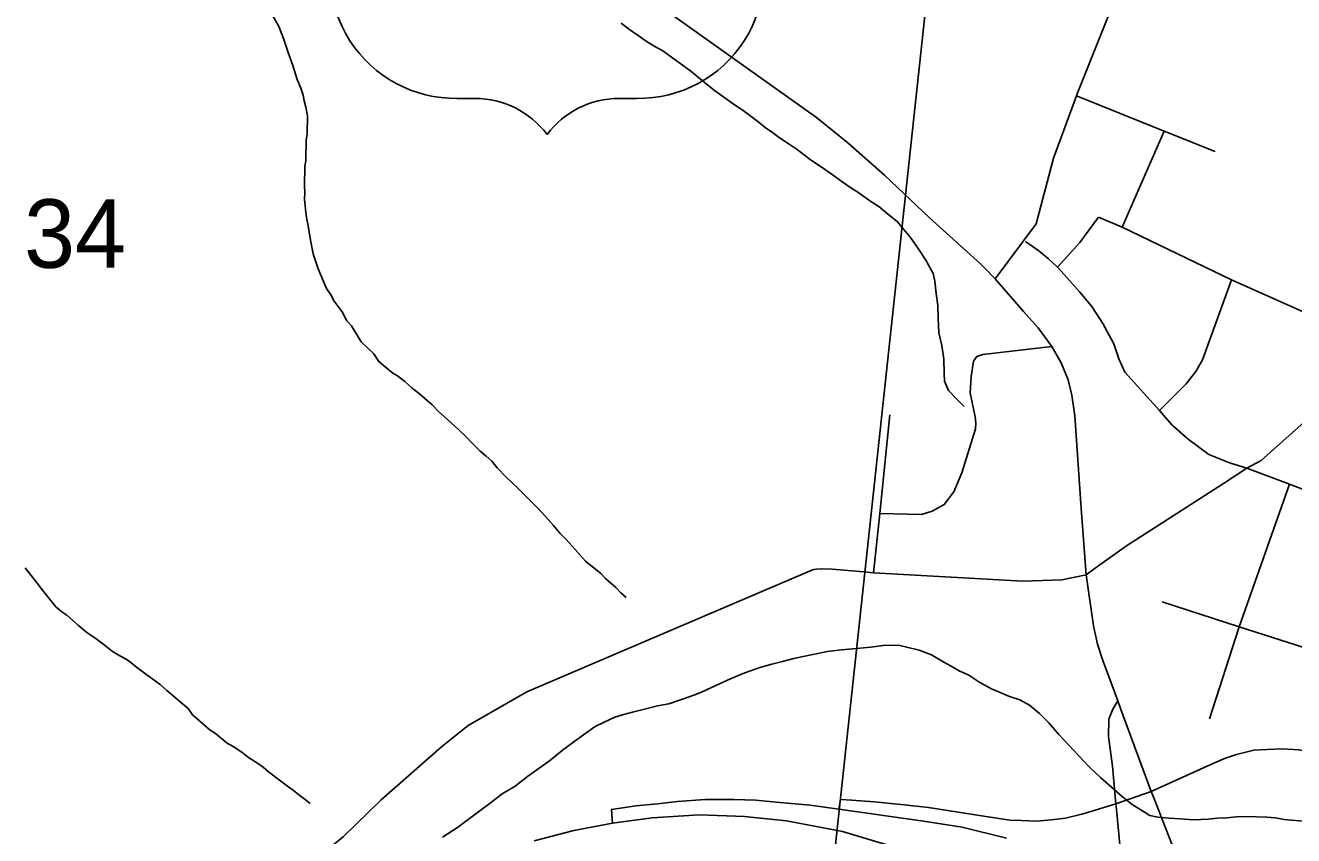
# Model space of a CAD drawing. Extents: x -8.2 to 38.5, y -0.1 to 21.9.
# Drawn here: x 4.362 to 5.137, y 18.362 to 18.858 of the extents above; entities that cross this region are included whole.
import ezdxf

# ---------------------------------------------------------------- set-up
doc = ezdxf.new("R2010")
doc.units = 0
for name, color, linetype in [('GM_X_Adjacent_County_Text', 7, 'Continuous'), ('GM_X_Airport_Location_Class_3', 7, 'Continuous'), ('GM_X_County_Road_Text', 7, 'Continuous'), ('GM_X_Interstate_Location', 7, 'Continuous'), ('GM_X_Minor_River', 7, 'Continuous'), ('GM_X_State_Location', 7, 'Continuous'), ('GM_X_Township_Subdivision', 7, 'Continuous'), ('GM_X_Township_Subdivision_Text', 7, 'Continuous'), ('GM_X_Township_Text', 7, 'Continuous')]:
    doc.layers.add(name, color=color, linetype=linetype)

msp = doc.modelspace()

# ---------------------------------------------------------------- linework, layer by layer
at = {"layer": 'GM_X_Adjacent_County_Text'}
for points in [[(3.94314, 19.29912), (4.94575, 19.17922), (4.83948, 18.19258), (3.84833, 18.30047)], [(5.93961, 19.07468), (5.83799, 18.09248), (4.83948, 18.19258), (4.94575, 19.17922)]]:
    msp.add_lwpolyline(points, close=True, dxfattribs=at)
at = {"layer": 'GM_X_Airport_Location_Class_3'}
msp.add_line((5.01022, 18.5218), (5.00734, 18.56231), dxfattribs=at)
for points in [[(4.94786, 18.70973), (4.94581, 18.71183), (4.91466, 18.73997), (4.88706, 18.76608), (4.86465, 18.78581), (4.84557, 18.80116), (4.66024, 18.9332), (4.64686, 18.9457), (4.63721, 18.95974), (4.62909, 18.97882), (4.62583, 18.99303), (4.62076, 19.02005), (4.61615, 19.0376), (4.6097, 19.05235), (4.6008, 19.06567), (4.58764, 19.0803)], [(5.00734, 18.56231), (5.0033, 18.61902), (5.00155, 18.63153), (4.99932, 18.64088), (4.99494, 18.6513), (4.98923, 18.66139), (4.98101, 18.67268), (4.97193, 18.68272), (4.95469, 18.70273), (4.94786, 18.70973)], [(5.20069, 18.07549), (5.19877, 18.08399), (5.188, 18.10083), (5.17789, 18.11335), (5.15294, 18.14309), (5.14056, 18.1608), (5.13343, 18.17193), (5.12624, 18.18514), (5.11815, 18.20181), (5.11289, 18.21405), (5.10812, 18.22595), (5.10389, 18.23547), (5.09839, 18.25121), (5.09696, 18.25603), (5.07444, 18.32695), (5.0517, 18.38554), (5.05002, 18.3895), (5.03134, 18.44025), (5.02967, 18.44478), (5.0256, 18.45583), (5.02053, 18.46952), (5.01729, 18.47942), (5.0148, 18.49062), (5.01022, 18.5218)], [(5.12377, 18.11354), (5.10306, 18.13621), (5.09211, 18.14983), (5.08176, 18.16461), (5.06867, 18.18943), (5.06181, 18.20351), (5.05627, 18.21496), (5.05183, 18.22774), (5.04826, 18.23998), (5.04567, 18.25383), (5.04071, 18.2785), (5.03738, 18.2985), (5.03496, 18.31848), (5.03211, 18.33695), (5.03082, 18.35686), (5.02878, 18.37839), (5.02847, 18.38186), (5.02636, 18.40497), (5.02402, 18.42304), (5.02419, 18.43358), (5.02661, 18.43978), (5.02967, 18.44478)]]:
    msp.add_lwpolyline(points, dxfattribs=at)
at = {"layer": 'GM_X_Interstate_Location'}
for points in [[(4.96156, 18.361), (4.93452, 18.36757), (4.91097, 18.37125), (4.85923, 18.37861), (4.84172, 18.3811), (4.82085, 18.3829), (4.80837, 18.38411), (4.79509, 18.38465), (4.77751, 18.38451), (4.76061, 18.38331), (4.7484, 18.38196), (4.73511, 18.38062), (4.72025, 18.37843), (4.72096, 18.37013)], [(5.05002, 18.3895), (5.02847, 18.38186), (5.01314, 18.37713), (5.0077, 18.37552), (4.99772, 18.37317), (4.98906, 18.37214), (4.97996, 18.37126), (4.97086, 18.3717), (4.96367, 18.37199), (4.95163, 18.37376), (4.91406, 18.37963), (4.89909, 18.38124), (4.88089, 18.38315), (4.86694, 18.38418), (4.86011, 18.38465), (4.85923, 18.37861)]]:
    msp.add_lwpolyline(points, dxfattribs=at)
at = {"layer": 'GM_X_Minor_River'}
for points in [[(4.51334, 18.86336), (4.51696, 18.85678), (4.51981, 18.84947), (4.52262, 18.84101), (4.52544, 18.83294), (4.52826, 18.82448), (4.53039, 18.81909), (4.5318, 18.81486), (4.53247, 18.81142), (4.53351, 18.80758), (4.5345, 18.80222), (4.5342, 18.79119), (4.53372, 18.78739), (4.53338, 18.77484), (4.53291, 18.77142), (4.53258, 18.75925), (4.53287, 18.75581), (4.53273, 18.75087), (4.53303, 18.74781), (4.53333, 18.74476), (4.53396, 18.74017), (4.53461, 18.73597), (4.5366, 18.72525), (4.53793, 18.71798), (4.5411, 18.70875), (4.54431, 18.70104), (4.5461, 18.6968), (4.54866, 18.69292), (4.55084, 18.68905), (4.5556, 18.68245), (4.5585, 18.67704), (4.56145, 18.67391), (4.56728, 18.66423), (4.57506, 18.65677), (4.57798, 18.65212), (4.58319, 18.64779), (4.58653, 18.64503)], [(4.72617, 18.85894), (4.73064, 18.8554), (4.73587, 18.85182), (4.74147, 18.84786), (4.7467, 18.84467), (4.75157, 18.84187), (4.76053, 18.83552), (4.76873, 18.82958), (4.77692, 18.82288), (4.78324, 18.81776), (4.79033, 18.81261), (4.79593, 18.80864), (4.80079, 18.80546), (4.80973, 18.79874), (4.8142, 18.79519), (4.81868, 18.79202), (4.82352, 18.78845), (4.82875, 18.78488), (4.83361, 18.7817)], [(4.83361, 18.7817), (4.8418, 18.77538), (4.84778, 18.7714), (4.85301, 18.76783), (4.86532, 18.75911), (4.8713, 18.75514), (4.87802, 18.75038), (4.88363, 18.7468), (4.88883, 18.74246), (4.89479, 18.73773), (4.90289, 18.72798), (4.90802, 18.72061), (4.9124, 18.71401), (4.91674, 18.70589), (4.91776, 18.7013), (4.9187, 18.69365), (4.91964, 18.68639), (4.91981, 18.67877), (4.92033, 18.66962), (4.92202, 18.66195), (4.92331, 18.65354), (4.92346, 18.64478), (4.92371, 18.6402), (4.92622, 18.63442), (4.93103, 18.62934), (4.93584, 18.62463)], [(4.58653, 18.64503), (4.58953, 18.64342), (4.594, 18.63987), (4.59846, 18.63594), (4.60292, 18.63239), (4.60627, 18.62963), (4.61073, 18.6257), (4.6148, 18.6214), (4.62185, 18.61511), (4.62742, 18.61), (4.63112, 18.60647), (4.63556, 18.60178), (4.64001, 18.59746), (4.64373, 18.59431), (4.64706, 18.59117), (4.65038, 18.58727), (4.65593, 18.58141), (4.6626, 18.57513), (4.67445, 18.56337), (4.67815, 18.55946), (4.68479, 18.55204), (4.68884, 18.54698), (4.69255, 18.54345), (4.69808, 18.5372), (4.70436, 18.53017), (4.71366, 18.52268), (4.71662, 18.51955), (4.72293, 18.51404), (4.72589, 18.51091), (4.72929, 18.50797)], [(4.36199, 18.52601), (4.36934, 18.51666), (4.37265, 18.51238), (4.38074, 18.50226), (4.38446, 18.49911), (4.38745, 18.49712), (4.3945, 18.49083), (4.39971, 18.4865), (4.40457, 18.48331), (4.41016, 18.47897), (4.41537, 18.47501), (4.41986, 18.47223), (4.42361, 18.47022), (4.4266, 18.46823), (4.42995, 18.46547), (4.43404, 18.46231), (4.44076, 18.45755), (4.44449, 18.45478), (4.44857, 18.45124), (4.45229, 18.44809), (4.45675, 18.44416), (4.46159, 18.44022), (4.46414, 18.43634), (4.4686, 18.4324), (4.47491, 18.4269), (4.47828, 18.4249), (4.48535, 18.41899), (4.4891, 18.41698), (4.49433, 18.41341), (4.49842, 18.41025), (4.50403, 18.40666), (4.50739, 18.40429), (4.51073, 18.40153), (4.51744, 18.39639), (4.52154, 18.39323), (4.52602, 18.39006), (4.52899, 18.38769), (4.53309, 18.38453), (4.53607, 18.38216)], [(5.14271, 18.37135), (5.13133, 18.37243), (5.12603, 18.37333), (5.12072, 18.37386), (5.10818, 18.37421), (5.10209, 18.374), (5.09599, 18.37341), (5.09066, 18.37318), (5.08494, 18.37258), (5.0758, 18.37207), (5.06783, 18.37267), (5.061, 18.37324), (5.05417, 18.37381), (5.04925, 18.37471), (5.03841, 18.38149), (5.03245, 18.38623), (5.01908, 18.39802), (5.01203, 18.40469), (4.99355, 18.42425), (4.98728, 18.43166), (4.98173, 18.43714), (4.97578, 18.44226), (4.96978, 18.44547), (4.96338, 18.44755), (4.95774, 18.45), (4.95285, 18.45204), (4.94535, 18.45605), (4.93863, 18.46043), (4.93262, 18.46326), (4.92775, 18.46606), (4.92325, 18.46848), (4.91577, 18.47287), (4.90824, 18.47575), (4.89993, 18.47788), (4.89539, 18.47877), (4.88626, 18.47865), (4.87863, 18.47772), (4.86986, 18.47682), (4.86071, 18.47593), (4.85232, 18.47502), (4.84428, 18.47334), (4.8374, 18.47201), (4.83166, 18.47065)], [(4.83166, 18.47065), (4.82477, 18.46894), (4.81826, 18.46721), (4.81098, 18.46513), (4.80176, 18.46196), (4.7933, 18.45839), (4.78137, 18.45301), (4.7752, 18.45013), (4.77059, 18.44836), (4.76368, 18.44589), (4.75524, 18.44307), (4.74836, 18.44174), (4.74032, 18.43968), (4.73304, 18.43798), (4.72691, 18.43625), (4.72231, 18.43485), (4.71538, 18.43162), (4.71037, 18.42909), (4.70455, 18.42506), (4.69796, 18.4203), (4.6902, 18.41442), (4.68242, 18.40816), (4.67467, 18.40267), (4.66885, 18.39864), (4.66147, 18.39276), (4.65335, 18.38803), (4.6452, 18.38179), (4.63589, 18.37481), (4.62618, 18.36746), (4.61689, 18.36163)]]:
    msp.add_lwpolyline(points, dxfattribs=at)
at = {"layer": 'GM_X_State_Location'}
msp.add_lwpolyline([(4.67293, 18.35938), (4.69727, 18.36552), (4.72096, 18.37013), (4.74509, 18.37342), (4.77374, 18.37518), (4.80146, 18.37408), (4.82712, 18.37144), (4.86133, 18.36508), (4.88787, 18.35697)], dxfattribs=at)
at = {"layer": 'GM_X_Township_Subdivision'}
for p, q in [((4.62595, 18.81283), (4.63694, 18.81283)), ((4.72483, 18.81283), (4.73581, 18.81283))]:
    msp.add_line(p, q, dxfattribs=at)
for centre, radius, start, end in [((4.62509, 18.88973), 0.0769, 154.83192, 270.63826), ((4.73667, 18.88973), 0.0769, 269.36174, 25.16808), ((4.63694, 18.7579), 0.05493, 36.8699, 90), ((4.72483, 18.7579), 0.05493, 90, 143.1301)]:
    msp.add_arc(centre, radius, start, end, dxfattribs=at)
at = {"layer": 'GM_X_Township_Subdivision_Text'}
msp.add_line((5.03233, 18.7342), (5.05798, 18.79296), dxfattribs=at)
for points in [[(4.95469, 18.70273), (4.9798, 18.73624), (4.99033, 18.77638), (5.0044, 18.81436), (5.00481, 18.81576), (5.04172, 18.90794)], [(5.0044, 18.81436), (5.05798, 18.79296), (5.08908, 18.78054)], [(4.99285, 18.70986), (5.00634, 18.72488), (5.01775, 18.74035)], [(5.01775, 18.74035), (5.03233, 18.7342), (5.09921, 18.70208), (5.16711, 18.67169)], [(4.97322, 18.72554), (4.98145, 18.71973), (4.98737, 18.71479), (4.99285, 18.70986), (4.9968, 18.70525), (5.00645, 18.69451), (5.01369, 18.68584), (5.02044, 18.67546), (5.02718, 18.66292), (5.03025, 18.65382), (5.03387, 18.6456), (5.05503, 18.62224), (5.06264, 18.61347), (5.07262, 18.60465), (5.08533, 18.59524), (5.09842, 18.59008), (5.10844, 18.58693)], [(5.05503, 18.62224), (5.07151, 18.63859), (5.07741, 18.64602), (5.08141, 18.65312), (5.09921, 18.70208)], [(4.88412, 18.55933), (4.90977, 18.5586), (4.91628, 18.56071), (4.9236, 18.5647), (4.9295, 18.57254), (4.93436, 18.5842), (4.94264, 18.61097), (4.94297, 18.61439), (4.94246, 18.61841), (4.93939, 18.6331), (4.93995, 18.64305), (4.94139, 18.65243), (4.94347, 18.65512), (4.9472, 18.65646), (4.98923, 18.66139)], [(4.88036, 18.52313), (4.88412, 18.55933), (4.89039, 18.61953)], [(5.08568, 18.43392), (5.1038, 18.49012), (5.13465, 18.57717)], [(5.05681, 18.50527), (5.1038, 18.49012), (5.14912, 18.47551), (5.19385, 18.46108), (5.25039, 18.44767), (5.29483, 18.42809), (5.36139, 18.40601), (5.40264, 18.39232), (5.44654, 18.37775)]]:
    msp.add_lwpolyline(points, dxfattribs=at)
at = {"layer": 'GM_X_Township_Text'}
for points in [[(5.01022, 18.5218), (5.01577, 18.5258), (5.03496, 18.5395), (5.09429, 18.57771), (5.10844, 18.58693), (5.11721, 18.59164), (5.14182, 18.61366), (5.14496, 18.61664), (5.14781, 18.62004), (5.15011, 18.62443), (5.15039, 18.62521)], [(5.10844, 18.58693), (5.13465, 18.57717), (5.17693, 18.56101), (5.22232, 18.5463), (5.27916, 18.52905), (5.32274, 18.51248), (5.38916, 18.4907), (5.43187, 18.47635), (5.47758, 18.46235), (5.50265, 18.45866), (5.55352, 18.45276), (5.59578, 18.4472), (5.63905, 18.44318), (5.67517, 18.43875), (5.72118, 18.43437), (5.77244, 18.4248), (5.82139, 18.42013), (5.8678, 18.4157), (5.86866, 18.41573), (5.91336, 18.41727), (5.98824, 18.41986), (6.06604, 18.42255)], [(4.34576, 18.24334), (4.36592, 18.24712), (4.37853, 18.25061), (4.39318, 18.25974), (4.54113, 18.34951), (4.55623, 18.36167), (4.57956, 18.38426), (4.61642, 18.41677), (4.63268, 18.42967), (4.66849, 18.45043), (4.84262, 18.52473), (4.84392, 18.52509), (4.84561, 18.52524), (4.84854, 18.5254), (4.85515, 18.52518), (4.87446, 18.52356), (4.88036, 18.52313), (4.9716, 18.51785), (4.99551, 18.51873), (5.01022, 18.5218)], [(5.33643, 18.31941), (5.32217, 18.33366), (5.31252, 18.34222), (5.29892, 18.35077), (5.28576, 18.35779), (5.27386, 18.3641), (5.23049, 18.38503), (5.19744, 18.40022), (5.17719, 18.40758), (5.16482, 18.41032), (5.15049, 18.41351), (5.14005, 18.41494), (5.13007, 18.41549), (5.12097, 18.41516), (5.11275, 18.41472), (5.10222, 18.41209), (5.09487, 18.40957), (5.08456, 18.40507), (5.05002, 18.3895)]]:
    msp.add_lwpolyline(points, dxfattribs=at)

# ---------------------------------------------------------------- texts
at = {"layer": 'GM_X_County_Road_Text'}
msp.add_text('34', height=0.041856, rotation=0.00001, dxfattribs=at).set_placement((4.3613, 18.70939))

doc.saveas('drawing.dxf')
